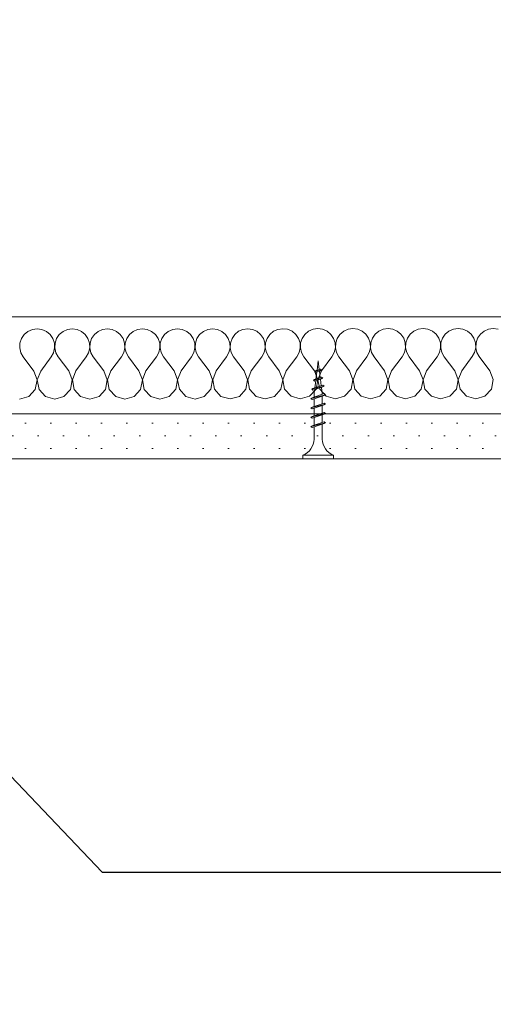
# Model space of a CAD drawing. Header units: metres. Extents: x -4 to 99, y -11 to 17.
# Tile 707 of 747: x 80.696 to 80.828, y -10.404 to -10.131. Entities that reach past the tile are written whole.
import ezdxf

# ---------------------------------------------------------------- set-up
doc = ezdxf.new("R2010")
doc.units = ezdxf.units.M
doc.header["$MEASUREMENT"] = 0
for name, color, linetype in [('152 - Bemaßung_ Beschriftung.Ausbau', 7, 'Continuous'), ('301 - Elemente.Linie', 7, 'Continuous'), ('653 - Abdeckung.TB Verkofferung', 7, 'Continuous'), ('Neubau_651 - Abdeckung.Decke abgehängt_ bekleidet', 7, 'Continuous')]:
    doc.layers.add(name, color=color, linetype=linetype)
doc.styles.add('ERSTELLTER_STIL_2', font='txt')
doc.dimstyles.new('ERSTELLTER_STIL__15', dxfattribs={"dimtxt": 0.02, "dimasz": 0.01064, "dimexe": 0.18, "dimexo": 0.0625, "dimgap": 0, "dimtad": 1, "dimzin": 0, "dimdsep": 46, "dimtxsty": 'ERSTELLTER_STIL_2', "dimblk": 'ARROWHEAD_2', "dimblk1": 'ARROWHEAD_2', "dimblk2": 'ARROWHEAD_2', "dimcen": 0.09, "dimse1": 1, "dimse2": 1, "dimclrd": 7, "dimclre": 7, "dimclrt": 7, "dimazin": 0, "dimtfac": 1, "dimtdec": 4, "dimtmove": 0, "dimatfit": 3, "dimfxl": 1, "dimtolj": 1, "dimtzin": 0, "dimarcsym": 0})
doc.dimstyles.new('ERSTELLTER_STIL__5', dxfattribs={"dimtxt": 0.18, "dimasz": 0.00912, "dimexe": 0.18, "dimexo": 0.0625, "dimgap": 0, "dimtad": 0, "dimtih": 1, "dimtoh": 1, "dimdec": 4, "dimzin": 0, "dimdsep": 46, "dimcen": 0.09, "dimadec": 0, "dimazin": 0, "dimtfac": 1, "dimtdec": 4, "dimtmove": 0, "dimatfit": 3, "dimldrblk": 'ARROWHEAD_11', "dimfxl": 1, "dimtolj": 1, "dimtzin": 0, "dimarcsym": 0})

# ---------------------------------------------------------------- blocks, each defined once
blk = doc.blocks.new('*X639', base_point=(71.99356081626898, -19.65428605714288))
at = {"layer": '653 - Abdeckung.TB Verkofferung', "color": 1, "linetype": 'Continuous', "lineweight": 5}
for p, q in [((80.69876784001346, -10.21723823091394), (80.69773058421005, -10.2180990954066)), ((80.70000049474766, -10.21669362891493), (80.69876784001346, -10.21723823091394)), ((80.70133471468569, -10.21650674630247), (80.70000049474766, -10.21669362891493)), ((80.70266893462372, -10.2166918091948), (80.70133471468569, -10.21650674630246)), ((80.70390158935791, -10.21723472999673), (80.70266893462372, -10.2166918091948)), ((80.70493884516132, -10.21809417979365), (80.70390158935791, -10.21723472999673)), ((80.70853281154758, -10.2172315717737), (80.70749555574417, -10.21809243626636)), ((80.70976546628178, -10.2166869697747), (80.70853281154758, -10.2172315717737)), ((80.71109968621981, -10.21650008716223), (80.70976546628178, -10.2166869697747)), ((80.71243390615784, -10.21668515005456), (80.71109968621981, -10.21650008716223)), ((80.71366656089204, -10.2172280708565), (80.71243390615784, -10.21668515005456)), ((80.71470381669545, -10.21808752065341), (80.71366656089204, -10.2172280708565)), ((80.71829778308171, -10.21722491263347), (80.7172605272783, -10.21808577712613)), ((80.7195304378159, -10.21668031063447), (80.71829778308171, -10.21722491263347)), ((80.72086465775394, -10.216493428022), (80.7195304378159, -10.21668031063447)), ((80.72219887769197, -10.21667849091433), (80.72086465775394, -10.216493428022)), ((80.72343153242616, -10.21722141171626), (80.72219887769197, -10.21667849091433)), ((80.72446878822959, -10.21808086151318), (80.72343153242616, -10.21722141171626)), ((80.72806275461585, -10.21721825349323), (80.72702549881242, -10.21807911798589)), ((80.72929540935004, -10.21667365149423), (80.72806275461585, -10.21721825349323)), ((80.73062962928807, -10.21648676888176), (80.72929540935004, -10.21667365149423)), ((80.7319638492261, -10.21667183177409), (80.73062962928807, -10.21648676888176)), ((80.7331965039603, -10.21721475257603), (80.7319638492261, -10.21667183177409)), ((80.73423375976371, -10.21807420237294), (80.7331965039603, -10.21721475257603)), ((80.73782772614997, -10.217211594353), (80.73679047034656, -10.21807245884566)), ((80.73906038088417, -10.216666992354), (80.73782772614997, -10.217211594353)), ((80.7403946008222, -10.21648010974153), (80.73906038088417, -10.216666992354)), ((80.74172882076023, -10.21666517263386), (80.7403946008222, -10.21648010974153)), ((80.74296147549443, -10.2172080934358), (80.74172882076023, -10.21666517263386)), ((80.74399873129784, -10.21806754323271), (80.74296147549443, -10.2172080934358)), ((80.7475926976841, -10.21720493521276), (80.74655544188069, -10.21806579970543)), ((80.7488253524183, -10.21666033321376), (80.7475926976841, -10.21720493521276)), ((80.75015957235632, -10.2164734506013), (80.7488253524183, -10.21666033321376)), ((80.75149379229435, -10.21665851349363), (80.75015957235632, -10.21647345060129)), ((80.75272644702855, -10.21720143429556), (80.75149379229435, -10.21665851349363)), ((80.75376370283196, -10.21806088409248), (80.75272644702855, -10.21720143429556)), ((80.75735766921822, -10.21719827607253), (80.75632041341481, -10.21805914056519)), ((80.75859032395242, -10.21665367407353), (80.75735766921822, -10.21719827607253)), ((80.75992454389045, -10.21646679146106), (80.75859032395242, -10.21665367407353)), ((80.76125876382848, -10.21665185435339), (80.75992454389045, -10.21646679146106)), ((80.76249141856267, -10.21719477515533), (80.76125876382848, -10.21665185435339)), ((80.7635286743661, -10.21805422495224), (80.76249141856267, -10.21719477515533)), ((80.76712264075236, -10.2171916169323), (80.76608538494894, -10.21805248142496)), ((80.76835529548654, -10.2166470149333), (80.76712264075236, -10.2171916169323)), ((80.76968951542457, -10.21646013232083), (80.76835529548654, -10.2166470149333)), ((80.7710237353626, -10.21664519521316), (80.76968951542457, -10.21646013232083)), ((80.7722563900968, -10.21718811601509), (80.7710237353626, -10.21664519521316)), ((80.77329364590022, -10.21804756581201), (80.7722563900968, -10.21718811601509)), ((80.77688761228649, -10.21718495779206), (80.77585035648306, -10.21804582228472)), ((80.77812026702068, -10.21664035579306), (80.77688761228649, -10.21718495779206)), ((80.77945448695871, -10.21645347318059), (80.77812026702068, -10.21664035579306)), ((80.78078870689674, -10.21663853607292), (80.77945448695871, -10.21645347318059)), ((80.78202136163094, -10.21718145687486), (80.78078870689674, -10.21663853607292)), ((80.78305861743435, -10.21804090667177), (80.78202136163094, -10.21718145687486)), ((80.78665258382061, -10.21717829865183), (80.7856153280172, -10.21803916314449)), ((80.78788523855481, -10.21663369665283), (80.78665258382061, -10.21717829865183)), ((80.78921945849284, -10.21644681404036), (80.78788523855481, -10.21663369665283)), ((80.79055367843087, -10.21663187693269), (80.78921945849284, -10.21644681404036)), ((80.79178633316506, -10.21717479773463), (80.79055367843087, -10.21663187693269)), ((80.79282358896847, -10.21803424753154), (80.79178633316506, -10.21717479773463)), ((80.79641755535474, -10.21717163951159), (80.79538029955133, -10.21803250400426)), ((80.79765021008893, -10.21662703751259), (80.79641755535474, -10.21717163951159)), ((80.79898443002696, -10.21644015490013), (80.79765021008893, -10.21662703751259)), ((80.80031864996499, -10.21662521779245), (80.79898443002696, -10.21644015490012)), ((80.80155130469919, -10.21716813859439), (80.80031864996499, -10.21662521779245)), ((80.8025885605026, -10.21802758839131), (80.80155130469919, -10.21716813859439)), ((80.80618252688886, -10.21716498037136), (80.80514527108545, -10.21802584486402)), ((80.80741518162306, -10.21662037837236), (80.80618252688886, -10.21716498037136)), ((80.80874940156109, -10.21643349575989), (80.80741518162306, -10.21662037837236)), ((80.81008362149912, -10.21661855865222), (80.80874940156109, -10.21643349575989)), ((80.81131627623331, -10.21716147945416), (80.81008362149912, -10.21661855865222)), ((80.81235353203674, -10.21802092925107), (80.81131627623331, -10.21716147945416)), ((80.815947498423, -10.21715832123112), (80.81491024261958, -10.21801918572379)), ((80.81718015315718, -10.21661371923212), (80.815947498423, -10.21715832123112)), ((80.81851437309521, -10.21642683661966), (80.81718015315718, -10.21661371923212)), ((80.81984859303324, -10.21661189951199), (80.81851437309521, -10.21642683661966)), ((80.82108124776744, -10.21715482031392), (80.81984859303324, -10.21661189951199)), ((80.82211850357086, -10.21801427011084), (80.82108124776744, -10.21715482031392)), ((80.82571246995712, -10.21715166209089), (80.8246752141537, -10.21801252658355)), ((80.82694512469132, -10.21660706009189), (80.82571246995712, -10.21715166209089)), ((80.82827934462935, -10.21642017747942), (80.82694512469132, -10.21660706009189)), ((80.82961356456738, -10.21660524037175), (80.82827934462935, -10.21642017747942)), ((80.69696768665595, -10.21921069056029), (80.6965372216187, -10.22048839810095)), ((80.69773058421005, -10.2180990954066), (80.69696768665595, -10.21921069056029)), ((80.70570174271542, -10.21920473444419), (80.70493884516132, -10.21809417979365)), ((80.70613220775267, -10.22048185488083), (80.70570174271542, -10.21920473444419)), ((80.70673265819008, -10.21920403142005), (80.70630219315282, -10.22048173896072)), ((80.70749555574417, -10.21809243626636), (80.70673265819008, -10.21920403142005)), ((80.71546671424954, -10.21919807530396), (80.71470381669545, -10.21808752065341)), ((80.7158971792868, -10.2204751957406), (80.71546671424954, -10.21919807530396)), ((80.7164976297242, -10.21919737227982), (80.71606716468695, -10.22047507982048)), ((80.7172605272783, -10.21808577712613), (80.7164976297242, -10.21919737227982)), ((80.72523168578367, -10.21919141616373), (80.72446878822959, -10.21808086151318)), ((80.72566215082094, -10.22046853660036), (80.72523168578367, -10.21919141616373)), ((80.72626260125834, -10.21919071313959), (80.72583213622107, -10.22046842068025)), ((80.72702549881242, -10.21807911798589), (80.72626260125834, -10.21919071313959)), ((80.7349966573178, -10.21918475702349), (80.73423375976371, -10.21807420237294)), ((80.73542712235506, -10.22046187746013), (80.7349966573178, -10.21918475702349)), ((80.73602757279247, -10.21918405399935), (80.73559710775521, -10.22046176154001)), ((80.73679047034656, -10.21807245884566), (80.73602757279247, -10.21918405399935)), ((80.74476162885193, -10.21917809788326), (80.74399873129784, -10.21806754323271)), ((80.74519209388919, -10.22045521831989), (80.74476162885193, -10.21917809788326)), ((80.74579254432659, -10.21917739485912), (80.74536207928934, -10.22045510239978)), ((80.74655544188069, -10.21806579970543), (80.74579254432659, -10.21917739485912)), ((80.75452660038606, -10.21917143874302), (80.75376370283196, -10.21806088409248)), ((80.75495706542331, -10.22044855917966), (80.75452660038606, -10.21917143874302)), ((80.75555751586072, -10.21917073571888), (80.75512705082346, -10.22044844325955)), ((80.75632041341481, -10.21805914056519), (80.75555751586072, -10.21917073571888)), ((80.76429157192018, -10.21916477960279), (80.7635286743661, -10.21805422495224)), ((80.76472203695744, -10.22044190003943), (80.76429157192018, -10.21916477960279)), ((80.76532248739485, -10.21916407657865), (80.76489202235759, -10.22044178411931)), ((80.76608538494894, -10.21805248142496), (80.76532248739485, -10.21916407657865)), ((80.77405654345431, -10.21915812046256), (80.77329364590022, -10.21804756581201)), ((80.77448700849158, -10.22043524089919), (80.77405654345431, -10.21915812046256)), ((80.77508745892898, -10.21915741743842), (80.77465699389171, -10.22043512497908)), ((80.77585035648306, -10.21804582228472), (80.77508745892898, -10.21915741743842)), ((80.78382151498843, -10.21915146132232), (80.78305861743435, -10.21804090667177)), ((80.7842519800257, -10.22042858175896), (80.78382151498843, -10.21915146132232)), ((80.7848524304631, -10.21915075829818), (80.78442196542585, -10.22042846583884)), ((80.7856153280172, -10.21803916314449), (80.7848524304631, -10.21915075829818)), ((80.79358648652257, -10.21914480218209), (80.79282358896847, -10.21803424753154)), ((80.79401695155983, -10.22042192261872), (80.79358648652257, -10.21914480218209)), ((80.79461740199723, -10.21914409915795), (80.79418693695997, -10.22042180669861)), ((80.79538029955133, -10.21803250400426), (80.79461740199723, -10.21914409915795)), ((80.8033514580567, -10.21913814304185), (80.8025885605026, -10.21802758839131)), ((80.80378192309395, -10.22041526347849), (80.8033514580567, -10.21913814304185)), ((80.80438237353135, -10.21913744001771), (80.8039519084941, -10.22041514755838)), ((80.80514527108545, -10.21802584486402), (80.80438237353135, -10.21913744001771)), ((80.81311642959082, -10.21913148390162), (80.81235353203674, -10.21802092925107)), ((80.81354689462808, -10.22040860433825), (80.81311642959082, -10.21913148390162)), ((80.81414734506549, -10.21913078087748), (80.81371688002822, -10.22040848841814)), ((80.81491024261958, -10.21801918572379), (80.81414734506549, -10.21913078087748)), ((80.82288140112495, -10.21912482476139), (80.82211850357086, -10.21801427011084)), ((80.82331186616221, -10.22040194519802), (80.82288140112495, -10.21912482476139)), ((80.82391231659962, -10.21912412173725), (80.82348185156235, -10.22040182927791)), ((80.8246752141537, -10.21801252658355), (80.82391231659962, -10.21912412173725)), ((80.6965372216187, -10.22048839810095), (80.69647195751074, -10.22183495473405)), ((80.69647195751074, -10.22183495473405), (80.69677686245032, -10.22314785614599)), ((80.70589256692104, -10.22314163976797), (80.70619747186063, -10.22182832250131)), ((80.70619747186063, -10.22182832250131), (80.70613220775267, -10.22048185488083)), ((80.70630219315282, -10.22048173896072), (80.70623692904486, -10.22182829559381)), ((80.70623692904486, -10.22182829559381), (80.70654183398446, -10.22314119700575)), ((80.71565753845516, -10.22313498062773), (80.71596244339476, -10.22182166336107)), ((80.71596244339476, -10.22182166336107), (80.7158971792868, -10.2204751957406)), ((80.71606716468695, -10.22047507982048), (80.71600190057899, -10.22182163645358)), ((80.71600190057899, -10.22182163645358), (80.71630680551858, -10.22313453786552)), ((80.7254225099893, -10.2231283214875), (80.7257274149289, -10.22181500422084)), ((80.7257274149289, -10.22181500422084), (80.72566215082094, -10.22046853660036)), ((80.72583213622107, -10.22046842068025), (80.72576687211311, -10.22181497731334)), ((80.72576687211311, -10.22181497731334), (80.72607177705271, -10.22312787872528)), ((80.73518748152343, -10.22312166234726), (80.73549238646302, -10.2218083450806)), ((80.73549238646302, -10.2218083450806), (80.73542712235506, -10.22046187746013)), ((80.73559710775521, -10.22046176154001), (80.73553184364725, -10.22180831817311)), ((80.73553184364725, -10.22180831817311), (80.73583674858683, -10.22312121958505)), ((80.74495245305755, -10.22311500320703), (80.74525735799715, -10.22180168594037)), ((80.74525735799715, -10.22180168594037), (80.74519209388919, -10.22045521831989)), ((80.74536207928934, -10.22045510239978), (80.74529681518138, -10.22180165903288)), ((80.74529681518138, -10.22180165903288), (80.74560172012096, -10.22311456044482)), ((80.75471742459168, -10.2231083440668), (80.75502232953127, -10.22179502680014)), ((80.75502232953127, -10.22179502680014), (80.75495706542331, -10.22044855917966)), ((80.75512705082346, -10.22044844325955), (80.7550617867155, -10.22179499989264)), ((80.7550617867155, -10.22179499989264), (80.7553666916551, -10.22310790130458)), ((80.76448239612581, -10.22310168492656), (80.76478730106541, -10.2217883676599)), ((80.76478730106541, -10.2217883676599), (80.76472203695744, -10.22044190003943)), ((80.76489202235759, -10.22044178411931), (80.76482675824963, -10.22178834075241)), ((80.76482675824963, -10.22178834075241), (80.76513166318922, -10.22310124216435)), ((80.77424736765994, -10.22309502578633), (80.77455227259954, -10.22178170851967)), ((80.77455227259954, -10.22178170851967), (80.77448700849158, -10.22043524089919)), ((80.77465699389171, -10.22043512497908), (80.77459172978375, -10.22178168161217)), ((80.77459172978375, -10.22178168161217), (80.77489663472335, -10.22309458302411)), ((80.78401233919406, -10.22308836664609), (80.78431724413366, -10.22177504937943)), ((80.78431724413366, -10.22177504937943), (80.7842519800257, -10.22042858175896)), ((80.78442196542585, -10.22042846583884), (80.78435670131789, -10.22177502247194)), ((80.78435670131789, -10.22177502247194), (80.78466160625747, -10.22308792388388)), ((80.79377731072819, -10.22308170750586), (80.79408221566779, -10.2217683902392)), ((80.79408221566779, -10.2217683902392), (80.79401695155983, -10.22042192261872)), ((80.79418693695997, -10.22042180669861), (80.79412167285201, -10.22176836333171)), ((80.79412167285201, -10.22176836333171), (80.7944265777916, -10.22308126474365)), ((80.80354228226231, -10.22307504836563), (80.80384718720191, -10.22176173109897)), ((80.80384718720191, -10.22176173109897), (80.80378192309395, -10.22041526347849)), ((80.8039519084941, -10.22041514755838), (80.80388664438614, -10.22176170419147)), ((80.80388664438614, -10.22176170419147), (80.80419154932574, -10.22307460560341)), ((80.81330725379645, -10.22306838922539), (80.81361215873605, -10.22175507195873)), ((80.81361215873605, -10.22175507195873), (80.81354689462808, -10.22040860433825)), ((80.81371688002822, -10.22040848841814), (80.81365161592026, -10.22175504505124)), ((80.81365161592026, -10.22175504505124), (80.81395652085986, -10.22306794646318)), ((80.82307222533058, -10.22306173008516), (80.82337713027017, -10.2217484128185)), ((80.82337713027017, -10.2217484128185), (80.82331186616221, -10.22040194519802)), ((80.82348185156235, -10.22040182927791), (80.82341658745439, -10.221748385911)), ((80.82341658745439, -10.221748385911), (80.82372149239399, -10.22306128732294)), ((80.69677686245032, -10.22314785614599), (80.69742872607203, -10.22432715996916)), ((80.70035821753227, -10.2282340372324), (80.69742872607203, -10.22432715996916)), ((80.7023112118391, -10.22823270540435), (80.70524070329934, -10.22432183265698)), ((80.70524070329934, -10.22432183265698), (80.70589256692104, -10.22314163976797)), ((80.70654183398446, -10.22314119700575), (80.70719369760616, -10.22432050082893)), ((80.7101231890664, -10.22822737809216), (80.70719369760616, -10.22432050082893)), ((80.71207618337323, -10.22822604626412), (80.71500567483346, -10.22431517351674)), ((80.71500567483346, -10.22431517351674), (80.71565753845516, -10.22313498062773)), ((80.71630680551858, -10.22313453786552), (80.71695866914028, -10.2243138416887)), ((80.71988816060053, -10.22822071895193), (80.71695866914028, -10.2243138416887)), ((80.72184115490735, -10.22821938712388), (80.72477064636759, -10.22430851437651)), ((80.72477064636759, -10.22430851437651), (80.7254225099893, -10.2231283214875)), ((80.72607177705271, -10.22312787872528), (80.72672364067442, -10.22430718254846)), ((80.72965313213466, -10.22821405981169), (80.72672364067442, -10.22430718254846)), ((80.73160612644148, -10.22821272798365), (80.73453561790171, -10.22430185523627)), ((80.73453561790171, -10.22430185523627), (80.73518748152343, -10.22312166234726)), ((80.73583674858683, -10.22312121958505), (80.73648861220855, -10.22430052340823)), ((80.73941810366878, -10.22820740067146), (80.73648861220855, -10.22430052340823)), ((80.74137109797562, -10.22820606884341), (80.74430058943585, -10.22429519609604)), ((80.74430058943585, -10.22429519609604), (80.74495245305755, -10.22311500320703)), ((80.74560172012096, -10.22311456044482), (80.74625358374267, -10.22429386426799)), ((80.74918307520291, -10.22820074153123), (80.74625358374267, -10.22429386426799)), ((80.75113606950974, -10.22819940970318), (80.75406556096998, -10.22428853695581)), ((80.75406556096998, -10.22428853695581), (80.75471742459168, -10.2231083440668)), ((80.7553666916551, -10.22310790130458), (80.7560185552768, -10.22428720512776)), ((80.75894804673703, -10.22819408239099), (80.7560185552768, -10.22428720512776)), ((80.76090104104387, -10.22819275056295), (80.7638305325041, -10.22428187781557)), ((80.7638305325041, -10.22428187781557), (80.76448239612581, -10.22310168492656)), ((80.76513166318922, -10.22310124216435), (80.76578352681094, -10.22428054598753)), ((80.76871301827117, -10.22818742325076), (80.76578352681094, -10.22428054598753)), ((80.77066601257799, -10.22818609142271), (80.77359550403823, -10.22427521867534)), ((80.77359550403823, -10.22427521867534), (80.77424736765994, -10.22309502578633)), ((80.77489663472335, -10.22309458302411), (80.77554849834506, -10.22427388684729)), ((80.7784779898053, -10.22818076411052), (80.77554849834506, -10.22427388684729)), ((80.78043098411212, -10.22817943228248), (80.78336047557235, -10.2242685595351)), ((80.78336047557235, -10.2242685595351), (80.78401233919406, -10.22308836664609)), ((80.78466160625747, -10.22308792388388), (80.78531346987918, -10.22426722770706)), ((80.78824296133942, -10.22817410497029), (80.78531346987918, -10.22426722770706)), ((80.79019595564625, -10.22817277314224), (80.79312544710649, -10.22426190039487)), ((80.79312544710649, -10.22426190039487), (80.79377731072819, -10.22308170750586)), ((80.7944265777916, -10.22308126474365), (80.79507844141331, -10.22426056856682)), ((80.79800793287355, -10.22816744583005), (80.79507844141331, -10.22426056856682)), ((80.79996092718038, -10.22816611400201), (80.80289041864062, -10.22425524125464)), ((80.80289041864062, -10.22425524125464), (80.80354228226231, -10.22307504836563)), ((80.80419154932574, -10.22307460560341), (80.80484341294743, -10.22425390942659)), ((80.80777290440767, -10.22816078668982), (80.80484341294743, -10.22425390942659)), ((80.8097258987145, -10.22815945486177), (80.81265539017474, -10.2242485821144)), ((80.81265539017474, -10.2242485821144), (80.81330725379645, -10.22306838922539)), ((80.81395652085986, -10.22306794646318), (80.81460838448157, -10.22424725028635)), ((80.81753787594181, -10.22815412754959), (80.81460838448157, -10.22424725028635)), ((80.81949087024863, -10.22815279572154), (80.82242036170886, -10.22424192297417)), ((80.82242036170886, -10.22424192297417), (80.82307222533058, -10.22306173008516)), ((80.82372149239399, -10.22306128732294), (80.8243733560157, -10.22424059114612)), ((80.82730284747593, -10.22814746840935), (80.8243733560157, -10.22424059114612)), ((80.70131498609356, -10.23072624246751), (80.70035821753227, -10.2282340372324)), ((80.7023112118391, -10.22823270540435), (80.7013544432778, -10.23072621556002)), ((80.7110799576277, -10.23071958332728), (80.7101231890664, -10.22822737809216)), ((80.71207618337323, -10.22822604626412), (80.71111941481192, -10.23071955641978)), ((80.72084492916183, -10.23071292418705), (80.71988816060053, -10.22822071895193)), ((80.72184115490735, -10.22821938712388), (80.72088438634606, -10.23071289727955)), ((80.73060990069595, -10.23070626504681), (80.72965313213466, -10.22821405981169)), ((80.73160612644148, -10.22821272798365), (80.73064935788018, -10.23070623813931)), ((80.74037487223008, -10.23069960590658), (80.73941810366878, -10.22820740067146)), ((80.74137109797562, -10.22820606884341), (80.7404143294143, -10.23069957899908)), ((80.7501398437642, -10.23069294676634), (80.74918307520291, -10.22820074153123)), ((80.75113606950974, -10.22819940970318), (80.75017930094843, -10.23069291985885)), ((80.75990481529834, -10.23068628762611), (80.75894804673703, -10.22819408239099)), ((80.76090104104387, -10.22819275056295), (80.75994427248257, -10.23068626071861)), ((80.76966978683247, -10.23067962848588), (80.76871301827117, -10.22818742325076)), ((80.77066601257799, -10.22818609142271), (80.7697092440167, -10.23067960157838)), ((80.77943475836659, -10.23067296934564), (80.7784779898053, -10.22818076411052)), ((80.78043098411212, -10.22817943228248), (80.77947421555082, -10.23067294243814)), ((80.78919972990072, -10.23066631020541), (80.78824296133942, -10.22817410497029)), ((80.79019595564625, -10.22817277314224), (80.78923918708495, -10.23066628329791)), ((80.79896470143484, -10.23065965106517), (80.79800793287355, -10.22816744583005)), ((80.79996092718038, -10.22816611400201), (80.79900415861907, -10.23065962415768)), ((80.80872967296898, -10.23065299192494), (80.80777290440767, -10.22816078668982)), ((80.8097258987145, -10.22815945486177), (80.80876913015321, -10.23065296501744)), ((80.8184946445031, -10.2306463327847), (80.81753787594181, -10.22815412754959)), ((80.81949087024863, -10.22815279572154), (80.81853410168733, -10.23064630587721)), ((80.82825961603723, -10.23063967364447), (80.82730284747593, -10.22814746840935)), ((80.70081925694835, -10.23335050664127), (80.70131498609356, -10.23072624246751)), ((80.7013544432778, -10.23072621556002), (80.70185017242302, -10.23334980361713)), ((80.71058422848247, -10.23334384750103), (80.7110799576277, -10.23071958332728)), ((80.71111941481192, -10.23071955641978), (80.71161514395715, -10.2333431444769)), ((80.72034920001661, -10.2333371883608), (80.72084492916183, -10.23071292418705)), ((80.72088438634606, -10.23071289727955), (80.72138011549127, -10.23333648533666)), ((80.73011417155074, -10.23333052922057), (80.73060990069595, -10.23070626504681)), ((80.73064935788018, -10.23070623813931), (80.7311450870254, -10.23332982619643)), ((80.73987914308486, -10.23332387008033), (80.74037487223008, -10.23069960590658)), ((80.7404143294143, -10.23069957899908), (80.74091005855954, -10.23332316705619)), ((80.74964411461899, -10.2333172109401), (80.7501398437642, -10.23069294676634)), ((80.75017930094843, -10.23069291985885), (80.75067503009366, -10.23331650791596)), ((80.75940908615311, -10.23331055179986), (80.75990481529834, -10.23068628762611)), ((80.75994427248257, -10.23068626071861), (80.76044000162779, -10.23330984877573)), ((80.76917405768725, -10.23330389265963), (80.76966978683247, -10.23067962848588)), ((80.7697092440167, -10.23067960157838), (80.77020497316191, -10.23330318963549)), ((80.77893902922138, -10.2332972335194), (80.77943475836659, -10.23067296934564)), ((80.77947421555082, -10.23067294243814), (80.77996994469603, -10.23329653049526)), ((80.7887040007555, -10.23329057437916), (80.78919972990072, -10.23066631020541)), ((80.78923918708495, -10.23066628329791), (80.78973491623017, -10.23328987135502)), ((80.79846897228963, -10.23328391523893), (80.79896470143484, -10.23065965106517)), ((80.79900415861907, -10.23065962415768), (80.7994998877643, -10.23328321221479)), ((80.80823394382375, -10.23327725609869), (80.80872967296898, -10.23065299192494)), ((80.80876913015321, -10.23065296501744), (80.80926485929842, -10.23327655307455)), ((80.81799891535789, -10.23327059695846), (80.8184946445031, -10.2306463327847)), ((80.81853410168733, -10.23064630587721), (80.81902983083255, -10.23326989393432)), ((80.82776388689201, -10.23326393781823), (80.82825961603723, -10.23063967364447)), ((80.69901910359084, -10.23532296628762), (80.70081925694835, -10.23335050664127)), ((80.70185017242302, -10.23334980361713), (80.70365032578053, -10.23531980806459)), ((80.70878407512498, -10.23531630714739), (80.71058422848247, -10.23334384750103)), ((80.71161514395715, -10.2333431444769), (80.71341529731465, -10.23531314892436)), ((80.7185490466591, -10.23530964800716), (80.72034920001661, -10.2333371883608)), ((80.72138011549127, -10.23333648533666), (80.72318026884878, -10.23530648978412)), ((80.72831401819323, -10.23530298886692), (80.73011417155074, -10.23333052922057)), ((80.7311450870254, -10.23332982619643), (80.7329452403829, -10.23529983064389)), ((80.73807898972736, -10.23529632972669), (80.73987914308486, -10.23332387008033)), ((80.74091005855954, -10.23332316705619), (80.74271021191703, -10.23529317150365)), ((80.74784396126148, -10.23528967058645), (80.74964411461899, -10.2333172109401)), ((80.75067503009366, -10.23331650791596), (80.75247518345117, -10.23528651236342)), ((80.75760893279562, -10.23528301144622), (80.75940908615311, -10.23331055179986)), ((80.76044000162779, -10.23330984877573), (80.76224015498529, -10.23527985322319)), ((80.76737390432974, -10.23527635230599), (80.76917405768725, -10.23330389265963)), ((80.77020497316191, -10.23330318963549), (80.77200512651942, -10.23527319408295)), ((80.77713887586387, -10.23526969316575), (80.77893902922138, -10.2332972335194)), ((80.77996994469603, -10.23329653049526), (80.78177009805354, -10.23526653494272)), ((80.786903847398, -10.23526303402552), (80.7887040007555, -10.23329057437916)), ((80.78973491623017, -10.23328987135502), (80.79153506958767, -10.23525987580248)), ((80.79666881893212, -10.23525637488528), (80.79846897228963, -10.23328391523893)), ((80.7994998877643, -10.23328321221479), (80.8013000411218, -10.23525321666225)), ((80.80643379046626, -10.23524971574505), (80.80823394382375, -10.23327725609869)), ((80.80926485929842, -10.23327655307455), (80.81106501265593, -10.23524655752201)), ((80.81619876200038, -10.23524305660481), (80.81799891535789, -10.23327059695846)), ((80.81902983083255, -10.23326989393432), (80.82082998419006, -10.23523989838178)), ((80.82596373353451, -10.23523639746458), (80.82776388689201, -10.23326393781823)), ((80.69645222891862, -10.23605445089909), (80.69901910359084, -10.23532296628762)), ((80.70365032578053, -10.23531980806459), (80.70621720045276, -10.23604779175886)), ((80.70621720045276, -10.23604779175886), (80.70878407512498, -10.23531630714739)), ((80.71341529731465, -10.23531314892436), (80.71598217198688, -10.23604113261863)), ((80.71598217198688, -10.23604113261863), (80.7185490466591, -10.23530964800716)), ((80.72318026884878, -10.23530648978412), (80.725747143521, -10.23603447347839)), ((80.725747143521, -10.23603447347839), (80.72831401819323, -10.23530298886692)), ((80.7329452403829, -10.23529983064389), (80.73551211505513, -10.23602781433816)), ((80.73551211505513, -10.23602781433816), (80.73807898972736, -10.23529632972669)), ((80.74271021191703, -10.23529317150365), (80.74527708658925, -10.23602115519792)), ((80.74527708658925, -10.23602115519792), (80.74784396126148, -10.23528967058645)), ((80.75247518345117, -10.23528651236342), (80.7550420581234, -10.23601449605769)), ((80.7550420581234, -10.23601449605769), (80.75760893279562, -10.23528301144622)), ((80.76224015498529, -10.23527985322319), (80.76480702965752, -10.23600783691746)), ((80.76480702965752, -10.23600783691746), (80.76737390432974, -10.23527635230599)), ((80.77200512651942, -10.23527319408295), (80.77457200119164, -10.23600117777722)), ((80.77457200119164, -10.23600117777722), (80.77713887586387, -10.23526969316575)), ((80.78177009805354, -10.23526653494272), (80.78433697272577, -10.23599451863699)), ((80.78433697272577, -10.23599451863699), (80.786903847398, -10.23526303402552)), ((80.79153506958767, -10.23525987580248), (80.79410194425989, -10.23598785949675)), ((80.79410194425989, -10.23598785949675), (80.79666881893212, -10.23525637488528)), ((80.8013000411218, -10.23525321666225), (80.80386691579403, -10.23598120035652)), ((80.80386691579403, -10.23598120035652), (80.80643379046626, -10.23524971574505)), ((80.81106501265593, -10.23524655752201), (80.81363188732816, -10.23597454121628)), ((80.81363188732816, -10.23597454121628), (80.81619876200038, -10.23524305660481)), ((80.82082998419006, -10.23523989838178), (80.82339685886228, -10.23596788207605)), ((80.82339685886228, -10.23596788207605), (80.82596373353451, -10.23523639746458))]:
    blk.add_line(p, q, dxfattribs=at)
blk = doc.blocks.new('*D657', base_point=(71.99356081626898, -19.65428605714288))
at = {"layer": '152 - Bemaßung_ Beschriftung.Ausbau', "color": 7, "linetype": 'Continuous', "lineweight": 5}
for p, q in [((81.06430061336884, -10.24860409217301), (81.07830061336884, -10.25668699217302)), ((81.08180061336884, -10.25264554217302), (81.06080061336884, -10.25264554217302)), ((81.07130061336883, -10.67703605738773), (81.07130061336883, -10.25264554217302)), ((81.06430061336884, -10.67299460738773), (81.07830061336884, -10.68107750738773)), ((81.08180061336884, -10.67703605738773), (81.06080061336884, -10.67703605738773)), ((81.07130061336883, -10.68388205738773), (81.07130061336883, -10.67703605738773))]:
    blk.add_line(p, q, dxfattribs=at)
at = {"layer": '152 - Bemaßung_ Beschriftung.Ausbau', "color": 7, "lineweight": 5, "insert": (81.06730055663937, -10.49003490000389), "char_height": 0.02, "attachment_point": 7, "rotation": 90, "style": 'ERSTELLTER_STIL_2'}
blk.add_mtext('\\A1;{\\pql;\\fArial|b0|i0|c0|p38;42\\fArial|b0|i0|c0|p38;\\A1{\\H.66x;\\S44^  ;}}', dxfattribs=at)
blk = doc.blocks.new('ARROWHEAD_2')
at = {"color": 0, "linetype": 'Continuous', "lineweight": 0}
for p, q in [((-0.3781315, -0.655), (0.3781315, 0.655)), ((0, 0), (-1, 0))]:
    blk.add_line(p, q, dxfattribs=at)
blk = doc.blocks.new('*D659', base_point=(71.99356081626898, -19.65428605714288))
at = {"layer": '152 - Bemaßung_ Beschriftung.Ausbau', "color": 7, "linetype": 'Continuous', "lineweight": 5}
for p, q in [((79.69204763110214, -10.10910409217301), (79.70604763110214, -10.11718699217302)), ((79.70954763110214, -10.11314554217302), (79.68854763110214, -10.11314554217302)), ((79.69904763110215, -10.25264554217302), (79.69904763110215, -10.11314554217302)), ((79.69204763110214, -10.24860409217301), (79.70604763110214, -10.25668699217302)), ((79.70954763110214, -10.25264554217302), (79.68854763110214, -10.25264554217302)), ((79.69904763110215, -10.25949154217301), (79.69904763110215, -10.25264554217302))]:
    blk.add_line(p, q, dxfattribs=at)
at = {"layer": '152 - Bemaßung_ Beschriftung.Ausbau', "color": 7, "lineweight": 5, "char_height": 0.02, "attachment_point": 7, "rotation": 90, "style": 'ERSTELLTER_STIL_2'}
for s, insert in [('\\A1;{\\pql;\\fArial|b0|i0|c0|p38;1\\fArial|b0|i0|c0|p38;\\A1{\\H.66x;\\S25^  ;}}', (79.69526480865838, -10.15240254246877)), ('\\A1;{\\pql;\\fArial|b0|i0|c0|p38;13\\fArial|b0|i0|c0|p38;\\A1{\\H.66x;\\S95^  ;}}', (79.69539043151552, -10.22569514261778))]:
    blk.add_mtext(s, dxfattribs=dict(at, insert=insert))
blk = doc.blocks.new('*D663', base_point=(71.99356081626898, -19.65428605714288))
at = {"layer": '152 - Bemaßung_ Beschriftung.Ausbau', "color": 7, "linetype": 'Continuous', "lineweight": 5}
for p, q in [((79.63394726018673, -10.24860409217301), (79.64794726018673, -10.25668699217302)), ((79.65144726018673, -10.25264554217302), (79.63044726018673, -10.25264554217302)), ((79.64094726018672, -10.67703605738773), (79.64094726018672, -10.25264554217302)), ((79.63394726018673, -10.67299460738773), (79.64794726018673, -10.68107750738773)), ((79.65144726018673, -10.67703605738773), (79.63044726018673, -10.67703605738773)), ((79.64094726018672, -10.68388205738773), (79.64094726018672, -10.67703605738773))]:
    blk.add_line(p, q, dxfattribs=at)
at = {"layer": '152 - Bemaßung_ Beschriftung.Ausbau', "color": 7, "lineweight": 5, "insert": (79.63694720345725, -10.49003490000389), "char_height": 0.02, "attachment_point": 7, "rotation": 90, "style": 'ERSTELLTER_STIL_2'}
blk.add_mtext('\\A1;{\\pql;\\fArial|b0|i0|c0|p38;42\\fArial|b0|i0|c0|p38;\\A1{\\H.66x;\\S44^  ;}}', dxfattribs=at)
blk = doc.blocks.new('*D664', base_point=(71.99356081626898, -19.65428605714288))
at = {"layer": '152 - Bemaßung_ Beschriftung.Ausbau', "color": 7, "linetype": 'Continuous', "lineweight": 5}
for p, q in [((79.64094726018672, -9.969286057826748), (79.64094726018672, -9.962440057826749)), ((79.64794726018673, -9.973327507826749), (79.63394726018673, -9.965244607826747)), ((79.65144726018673, -9.969286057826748), (79.63044726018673, -9.969286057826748)), ((79.64094726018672, -10.25264554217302), (79.64094726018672, -9.969286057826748)), ((79.63394726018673, -10.24860409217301), (79.64794726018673, -10.25668699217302)), ((79.65144726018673, -10.25264554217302), (79.63044726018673, -10.25264554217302))]:
    blk.add_line(p, q, dxfattribs=at)
at = {"layer": '152 - Bemaßung_ Beschriftung.Ausbau', "color": 7, "lineweight": 5, "insert": (79.6372763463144, -10.1361599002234), "char_height": 0.02, "attachment_point": 7, "rotation": 90, "style": 'ERSTELLTER_STIL_2'}
blk.add_mtext('\\A1;{\\pql;\\fArial|b0|i0|c0|p38;28\\fArial|b0|i0|c0|p38;\\A1{\\H.66x;\\S34^  ;}}', dxfattribs=at)
blk = doc.blocks.new('ARROWHEAD_11')
at = {"color": 0, "linetype": 'Continuous', "lineweight": 0}
blk.add_line((0, 0), (-1, 0), dxfattribs=at)
at = {"color": 0, "linetype": 'Continuous', "lineweight": 0, "const_width": 0.25, "flags": 128}
blk.add_lwpolyline([(-0.125, 0, 1), (0.125, 0, 1)], format="xyb", close=True, dxfattribs=at)

msp = doc.modelspace()

# ---------------------------------------------------------------- hatches: boundary and pattern name
at = {"layer": 'Neubau_651 - Abdeckung.Decke abgehängt_ bekleidet', "linetype": 'Continuous', "lineweight": 5}
h = msp.add_hatch(dxfattribs=at)
h.set_pattern_fill('Gips_0005', style=0, pattern_type=2)
h.set_pattern_definition([(45, (71.99356081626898, -19.65428605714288), (-0.003535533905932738, 0.003535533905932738), [0, -0.005000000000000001])])
h.paths.add_polyline_path([(80.50854305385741, -10.25264554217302), (80.99304307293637, -10.25264554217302), (80.99304307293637, -10.24014554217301), (80.50854305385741, -10.24014554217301)])

# ---------------------------------------------------------------- linework, layer by layer
at = {"layer": '301 - Elemente.Linie', "color": 1, "linetype": 'Continuous', "lineweight": 5}
for p, q in [((80.77922320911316, -10.22800372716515), (80.77954353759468, -10.22544123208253)), ((80.77983799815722, -10.22779702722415), (80.77954353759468, -10.22544123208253)), ((80.77869589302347, -10.22825698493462), (80.78049140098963, -10.22799821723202)), ((80.77869589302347, -10.22825698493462), (80.77901088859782, -10.22807511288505)), ((80.77869589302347, -10.22825698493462), (80.77901088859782, -10.22857200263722)), ((80.77901088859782, -10.2280751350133), (80.78017640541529, -10.22768322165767)), ((80.77901088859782, -10.22857198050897), (80.78017640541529, -10.22818008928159)), ((80.7801203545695, -10.23005587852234), (80.77989761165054, -10.22827382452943)), ((80.78049140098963, -10.22799823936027), (80.78017640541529, -10.22768322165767)), ((80.78049140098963, -10.22799821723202), (80.78017640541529, -10.22818008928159)), ((80.77822560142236, -10.23076893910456), (80.78082259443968, -10.23024069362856)), ((80.77822560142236, -10.23076893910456), (80.77854059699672, -10.230587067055)), ((80.77822560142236, -10.23076893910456), (80.77854059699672, -10.23108393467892)), ((80.77854059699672, -10.230587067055), (80.78050759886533, -10.22992567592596)), ((80.77854059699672, -10.23108393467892), (80.78050759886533, -10.23042254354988)), ((80.77860895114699, -10.23291790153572), (80.77885125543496, -10.23097948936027)), ((80.7789160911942, -10.23046082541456), (80.77915839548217, -10.22852239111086)), ((80.78040273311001, -10.23231477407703), (80.78017996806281, -10.23053272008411)), ((80.78082259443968, -10.23024069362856), (80.78050759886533, -10.22992567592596)), ((80.78082259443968, -10.23024067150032), (80.78050759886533, -10.23042254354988)), ((80.77775530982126, -10.23328089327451), (80.7811929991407, -10.23246995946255)), ((80.77775530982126, -10.23328087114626), (80.77807030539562, -10.23309902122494)), ((80.77775530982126, -10.23328087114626), (80.77807030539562, -10.23359586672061)), ((80.77807030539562, -10.23309902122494), (80.78087800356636, -10.2321549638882)), ((80.77807030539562, -10.23359588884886), (80.78087800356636, -10.23265180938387)), ((80.77841853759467, -10.23444123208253), (80.77854411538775, -10.23343656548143)), ((80.78066853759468, -10.23444125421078), (80.78046232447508, -10.23279159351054)), ((80.7811929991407, -10.2324699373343), (80.78087800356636, -10.23215494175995)), ((80.78119302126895, -10.23246995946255), (80.78087800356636, -10.23265180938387)), ((80.77754352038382, -10.23584557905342), (80.7778585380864, -10.23566370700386)), ((80.77754352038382, -10.23584557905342), (80.7778585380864, -10.23616057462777)), ((80.77754354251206, -10.23584557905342), (80.78154353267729, -10.23484558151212)), ((80.7778585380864, -10.23566370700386), (80.78122853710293, -10.23453056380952)), ((80.7778585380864, -10.23616057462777), (80.78122853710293, -10.23502745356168)), ((80.77841853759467, -10.2354754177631), (80.77841853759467, -10.23444120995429)), ((80.77841853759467, -10.23807539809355), (80.77841853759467, -10.23597226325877)), ((80.78066853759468, -10.23444123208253), (80.78066853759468, -10.23471887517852)), ((80.78066853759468, -10.23521572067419), (80.78066853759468, -10.23731885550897)), ((80.78154353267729, -10.23484558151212), (80.78122853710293, -10.23453056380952)), ((80.78154353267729, -10.23484558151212), (80.78122853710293, -10.23502743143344)), ((80.77754352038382, -10.23844555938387), (80.78154353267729, -10.23744556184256)), ((80.77754352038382, -10.23844555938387), (80.7778585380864, -10.2382636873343)), ((80.77754352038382, -10.23844555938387), (80.7778585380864, -10.23876055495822)), ((80.7778585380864, -10.2382636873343), (80.78122853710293, -10.23713054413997)), ((80.7778585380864, -10.23876055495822), (80.78122853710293, -10.23762741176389)), ((80.77841853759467, -10.24067540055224), (80.77841853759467, -10.23857226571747)), ((80.78066853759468, -10.23781572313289), (80.78066853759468, -10.23991885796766)), ((80.78154353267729, -10.23744556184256), (80.78122853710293, -10.23713054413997)), ((80.78154353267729, -10.23744556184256), (80.78122853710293, -10.23762741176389)), ((80.77754352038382, -10.24104553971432), (80.78154353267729, -10.24004554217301)), ((80.77754352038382, -10.24104553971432), (80.7778585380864, -10.240863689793)), ((80.77754352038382, -10.24104553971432), (80.7778585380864, -10.24136055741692)), ((80.7778585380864, -10.240863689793), (80.78122853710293, -10.23973054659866)), ((80.7778585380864, -10.24136055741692), (80.78122853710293, -10.24022741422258)), ((80.77841853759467, -10.24327538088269), (80.77841853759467, -10.24117224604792)), ((80.78066853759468, -10.24041570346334), (80.78066853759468, -10.24251883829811)), ((80.78154353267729, -10.24004554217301), (80.78122853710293, -10.23973054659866)), ((80.78154353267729, -10.24004554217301), (80.78122853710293, -10.24022741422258)), ((80.77754352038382, -10.24364554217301), (80.78154353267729, -10.24264554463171)), ((80.77754352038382, -10.24364554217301), (80.7778585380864, -10.24346369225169)), ((80.77754352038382, -10.24364554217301), (80.7778585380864, -10.24396055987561)), ((80.7778585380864, -10.24396055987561), (80.78122853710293, -10.24282741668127)), ((80.77841853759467, -10.24714554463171), (80.77841853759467, -10.24377224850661)), ((80.78066853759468, -10.24301570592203), (80.78066853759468, -10.24714554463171)), ((80.78154353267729, -10.24264554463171), (80.78122853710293, -10.24233054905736)), ((80.78154353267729, -10.24264554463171), (80.78122853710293, -10.24282741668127)), ((80.77529352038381, -10.25164554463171), (80.7837935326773, -10.25164554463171)), ((80.77529352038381, -10.25264554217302), (80.77529352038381, -10.25164554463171)), ((80.77529352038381, -10.25264554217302), (80.7837935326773, -10.25264554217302)), ((80.7837935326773, -10.25264554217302), (80.7837935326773, -10.25164554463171))]:
    msp.add_line(p, q, dxfattribs=at)
at = {"layer": '301 - Elemente.Linie', "color": 1, "linetype": 'Continuous', "lineweight": 5, "flags": 128}
msp.add_lwpolyline([(80.77785853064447, -10.24346368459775), (80.78122852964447, -10.24233055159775)], dxfattribs=at)
at = {"layer": '301 - Elemente.Linie', "color": 1, "linetype": 'Continuous', "lineweight": 5}
msp.add_lwpolyline([(80.77529353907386, -10.25164554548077, 0.3041913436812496), (80.77841853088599, -10.24714553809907)], format="xyb", dxfattribs=at)
msp.add_arc((80.78558714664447, -10.24706491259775), 0.004919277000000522, 180.9391580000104, 248.6163859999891, dxfattribs=at)
at = {"layer": 'Neubau_651 - Abdeckung.Decke abgehängt_ bekleidet', "color": 1, "linetype": 'Continuous', "lineweight": 9}
for p, q in [((80.99304307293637, -10.21314554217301), (80.50854305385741, -10.21314554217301)), ((80.99304307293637, -10.24014554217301), (80.50854305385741, -10.24014554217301)), ((80.99304307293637, -10.25264554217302), (80.50854305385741, -10.25264554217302))]:
    msp.add_line(p, q, dxfattribs=at)

# ---------------------------------------------------------------- block references
at = {"layer": '653 - Abdeckung.TB Verkofferung', "color": 1, "linetype": 'Continuous', "lineweight": 5}
msp.add_blockref('*X639', (71.99356081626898, -19.65428605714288), dxfattribs=at)

# ---------------------------------------------------------------- dimensions: what is measured, and where the dimension line sits
at = {"layer": '152 - Bemaßung_ Beschriftung.Ausbau', "color": 7, "linetype": 'Continuous', "lineweight": 5}
for base, p1, p2, picture, middle in [((79.64094726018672, -9.969286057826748), (80.99304307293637, -10.25264554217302), (80.99304307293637, -9.969286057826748), '*D664', (79.62694726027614, -10.08627749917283)), ((79.69904763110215, -10.11314554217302), (80.99304307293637, -10.25264554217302), (80.99304307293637, -10.11314554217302), '*D659', (79.68504763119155, -10.17581274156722)), ((79.64094726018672, -10.25264554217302), (80.6660430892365, -10.67703605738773), (80.99304307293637, -10.25264554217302), '*D663', (79.62694726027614, -10.44015249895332)), ((81.07130061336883, -10.25264554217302), (80.6660430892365, -10.67703605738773), (80.99304307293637, -10.25264554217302), '*D657', (81.05730061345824, -10.44015249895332))]:
    dim = msp.add_linear_dim(base=base, p1=p1, p2=p2, angle=90, dimstyle='ERSTELLTER_STIL__15', dxfattribs=at)
    dim.commit()
    dim.dimension.update_dxf_attribs({"geometry": picture, "text_midpoint": middle, "dimtype": 160, "text_rotation": 90})

# ---------------------------------------------------------------- leaders
at = {"layer": '152 - Bemaßung_ Beschriftung.Ausbau', "color": 7, "linetype": 'Continuous', "lineweight": 9, "annotation_type": 0, "has_hookline": 1, "hookline_direction": 0, "text_width": 0.34893}
msp.add_leader([(80.6359060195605, -10.27998460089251), (80.7194159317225, -10.3676087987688), (81.11923018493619, -10.3676087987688)], dimstyle='ERSTELLTER_STIL__5', dxfattribs=at)

doc.saveas('drawing.dxf')
